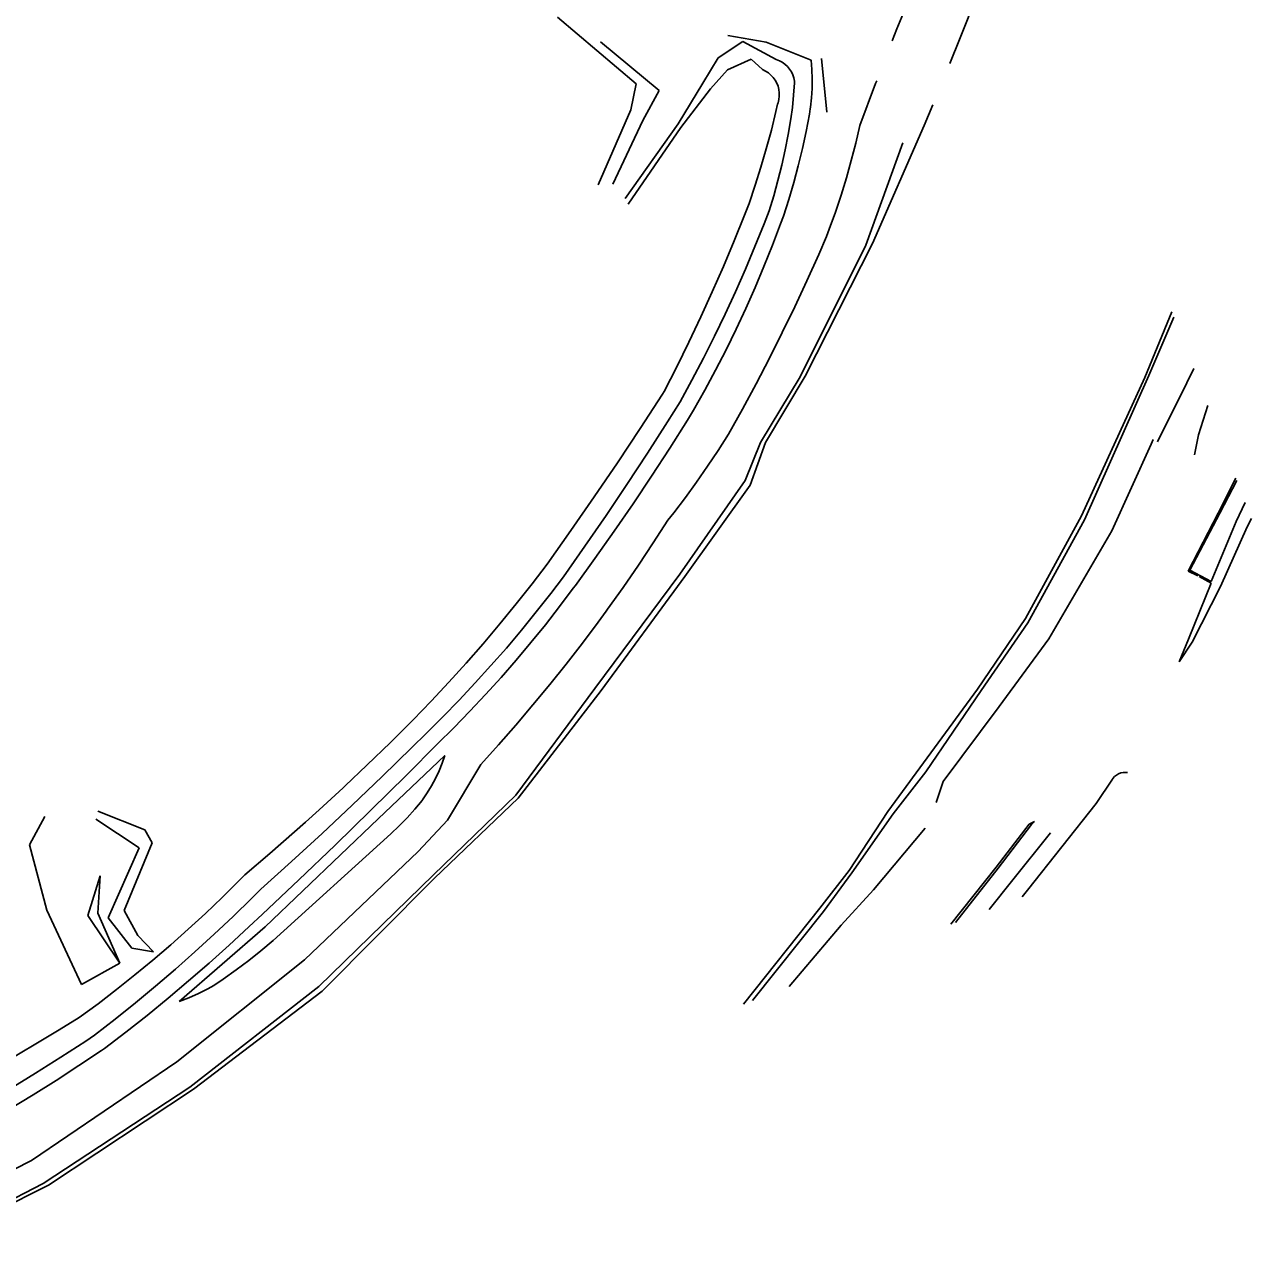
# Model space of a CAD drawing. Extents: x -540150 to -533593, y -1185082 to -1180066.
# Drawn here: x -535811.5 to -535576.1, y -1180670.3 to -1180434 of the extents above; entities that cross this region are included whole.
import ezdxf

# ---------------------------------------------------------------- set-up
doc = ezdxf.new("R2010")
doc.units = 0
doc.layers.add('Vrstva 14', color=7, linetype='Continuous')

msp = doc.modelspace()

# ---------------------------------------------------------------- linework, layer by layer
at = {"layer": 'Vrstva 14'}
for p, q in [((-535631.95, -1180436.51), (-535621.68, -1180410.24)), ((-535641.11, -1180427.47), (-535644.12, -1180434.76)), ((-535694.19, -1180445.32), (-535709.23, -1180432.55)), ((-535645.02, -1180437.1), (-535644.12, -1180434.76)), ((-535689.73, -1180446.6), (-535700.99, -1180437.29)), ((-535678.41, -1180440.37), (-535673.71, -1180437.23)), ((-535669.19, -1180437.35), (-535676.54, -1180436.08)), ((-535673.71, -1180437.23), (-535667.27, -1180440.67)), ((-535660.56, -1180440.78), (-535669.19, -1180437.35)), ((-535633.97, -1180441.41), (-535631.95, -1180436.51)), ((-535681.36, -1180445.24), (-535678.41, -1180440.37)), ((-535679.91, -1180446.3), (-535676.66, -1180442.63)), ((-535676.66, -1180442.63), (-535672.06, -1180440.62)), ((-535672.06, -1180440.62), (-535669.91, -1180442.62)), ((-535657.58, -1180450.81), (-535658.59, -1180440.46)), ((-535648.21, -1180445.3), (-535648, -1180444.78)), ((-535695.18, -1180450.34), (-535694.19, -1180445.32)), ((-535692.86, -1180452.38), (-535689.73, -1180446.6)), ((-535686.12, -1180453.02), (-535681.36, -1180445.24)), ((-535685.57, -1180453.72), (-535679.91, -1180446.3)), ((-535651.25, -1180453.34), (-535648.21, -1180445.3)), ((-535638.9, -1180453.36), (-535637.24, -1180449.34)), ((-535701.48, -1180464.71), (-535695.18, -1180450.34)), ((-535698.63, -1180464.61), (-535692.86, -1180452.38)), ((-535696.27, -1180467.37), (-535686.12, -1180453.02)), ((-535695.7, -1180468.43), (-535685.57, -1180453.72)), ((-535662.26, -1180457.78), (-535661.55, -1180454.49)), ((-535648.82, -1180475.95), (-535638.9, -1180453.36)), ((-535650.1, -1180476.31), (-535642.97, -1180456.66)), ((-535673.37, -1180470.53), (-535672.5, -1180468.29)), ((-535654.84, -1180466.68), (-535655.92, -1180469.96)), ((-535675.35, -1180475.46), (-535673.37, -1180470.53)), ((-535677.41, -1180480.36), (-535675.35, -1180475.46)), ((-535659.12, -1180478.08), (-535657.62, -1180474.61)), ((-535669.63, -1180480.39), (-535667.99, -1180476.32)), ((-535662.7, -1180501.54), (-535650.1, -1180476.31)), ((-535661.75, -1180501.44), (-535648.82, -1180475.95)), ((-535661.38, -1180483.11), (-535659.12, -1180478.08)), ((-535679.55, -1180485.24), (-535677.41, -1180480.36)), ((-535681.75, -1180490.07), (-535679.55, -1180485.24)), ((-535677.09, -1180489.53), (-535675.11, -1180485.24)), ((-535663.71, -1180488.11), (-535661.38, -1180483.11)), ((-535674.98, -1180492.41), (-535673.12, -1180488.44)), ((-535666.12, -1180493.07), (-535663.71, -1180488.11)), ((-535591.36, -1180489.08), (-535596.52, -1180501.69)), ((-535684.03, -1180494.88), (-535681.75, -1180490.07)), ((-535595.75, -1180501.28), (-535590.97, -1180490.09)), ((-535668.59, -1180497.99), (-535666.12, -1180493.07)), ((-535686.38, -1180499.65), (-535684.03, -1180494.88)), ((-535671.14, -1180502.88), (-535668.59, -1180497.99)), ((-535688.81, -1180504.38), (-535686.38, -1180499.65)), ((-535670.27, -1180514.17), (-535662.7, -1180501.54)), ((-535669.35, -1180514.15), (-535661.75, -1180501.44)), ((-535596.52, -1180501.69), (-535608.7, -1180528.25)), ((-535608.13, -1180528.96), (-535595.75, -1180501.28)), ((-535587.16, -1180499.98), (-535588.51, -1180502.71)), ((-535673.76, -1180507.74), (-535671.14, -1180502.88)), ((-535588.51, -1180502.71), (-535594.08, -1180514.03)), ((-535693.41, -1180511.48), (-535689.12, -1180504.86)), ((-535689.12, -1180504.86), (-535688.81, -1180504.38)), ((-535688.14, -1180510.19), (-535685.72, -1180506.33)), ((-535684.3, -1180509.84), (-535683.13, -1180507.95)), ((-535676.45, -1180512.55), (-535673.76, -1180507.74)), ((-535586.23, -1180512.65), (-535584.44, -1180507.06)), ((-535692, -1180516.23), (-535688.14, -1180510.19)), ((-535687.72, -1180515.24), (-535684.3, -1180509.84)), ((-535697.77, -1180518.05), (-535693.41, -1180511.48)), ((-535595.35, -1180514.5), (-535594.94, -1180513.59)), ((-535587.01, -1180516.53), (-535586.23, -1180512.65)), ((-535691.21, -1180520.59), (-535687.72, -1180515.24)), ((-535673.24, -1180521.43), (-535670.27, -1180514.17)), ((-535672.28, -1180522.31), (-535669.35, -1180514.15)), ((-535602.89, -1180531.13), (-535595.35, -1180514.5)), ((-535702.2, -1180524.58), (-535697.77, -1180518.05)), ((-535695.93, -1180522.22), (-535692, -1180516.23)), ((-535694.76, -1180525.91), (-535691.21, -1180520.59)), ((-535699.93, -1180528.17), (-535695.93, -1180522.22)), ((-535685.76, -1180539.44), (-535673.24, -1180521.43)), ((-535684.81, -1180539.86), (-535672.28, -1180522.31)), ((-535579.08, -1180521), (-535582.5, -1180527.68)), ((-535582.12, -1180527.72), (-535578.91, -1180521.44)), ((-535706.7, -1180531.06), (-535702.2, -1180524.58)), ((-535698.39, -1180531.17), (-535694.76, -1180525.91)), ((-535582.5, -1180527.68), (-535588.2, -1180538.84)), ((-535587.88, -1180538.67), (-535582.12, -1180527.72)), ((-535577.29, -1180525.65), (-535579.02, -1180529.34)), ((-535704, -1180534.07), (-535699.93, -1180528.17)), ((-535690.88, -1180533.41), (-535688.1, -1180529.08)), ((-535608.7, -1180528.25), (-535619.42, -1180547.91)), ((-535619.02, -1180548.78), (-535608.13, -1180528.96)), ((-535579.02, -1180529.34), (-535583.81, -1180540.81)), ((-535576.1, -1180528.76), (-535576.91, -1180530.35)), ((-535711.26, -1180537.5), (-535706.7, -1180531.06)), ((-535702.07, -1180536.4), (-535698.39, -1180531.17)), ((-535614.99, -1180551.8), (-535602.89, -1180531.13)), ((-535576.91, -1180530.35), (-535582.02, -1180541.76)), ((-535708.13, -1180539.93), (-535704, -1180534.07)), ((-535693.74, -1180537.69), (-535690.88, -1180533.41)), ((-535705.83, -1180541.57), (-535702.07, -1180536.4)), ((-535714.13, -1180541.25), (-535711.26, -1180537.5)), ((-535702.11, -1180561.35), (-535685.76, -1180539.44)), ((-535696.66, -1180541.94), (-535693.74, -1180537.69)), ((-535588.2, -1180538.84), (-535586.4, -1180539.76)), ((-535583.81, -1180540.81), (-535587.88, -1180538.67)), ((-535700.85, -1180561.71), (-535684.81, -1180539.86)), ((-535699.64, -1180546.13), (-535696.66, -1180541.94)), ((-535588.15, -1180551.87), (-535583.81, -1180541.14)), ((-535582.02, -1180541.76), (-535587.46, -1180552.43)), ((-535586.12, -1180539.89), (-535583.81, -1180541.14)), ((-535711.58, -1180549.11), (-535708.87, -1180545.63)), ((-535723.55, -1180552.75), (-535720.34, -1180548.97)), ((-535704.47, -1180552.64), (-535701.44, -1180548.59)), ((-535619.42, -1180547.91), (-535628.63, -1180561.46)), ((-535627.93, -1180561.74), (-535619.02, -1180548.78)), ((-535722.03, -1180556.96), (-535719.07, -1180553.58)), ((-535707.57, -1180556.65), (-535704.47, -1180552.64)), ((-535624.49, -1180564.82), (-535614.99, -1180551.8)), ((-535589.94, -1180556.23), (-535588.15, -1180551.87)), ((-535587.46, -1180552.43), (-535589.94, -1180556.23)), ((-535720.09, -1180559.23), (-535717.19, -1180555.91)), ((-535710.73, -1180560.6), (-535707.57, -1180556.65)), ((-535713.96, -1180564.51), (-535710.73, -1180560.6)), ((-535717.25, -1180581.81), (-535702.11, -1180561.35)), ((-535716.83, -1180582.38), (-535700.85, -1180561.71)), ((-535628.63, -1180561.46), (-535645.86, -1180584.95)), ((-535638.58, -1180577.33), (-535627.93, -1180561.74)), ((-535717.24, -1180568.36), (-535713.96, -1180564.51)), ((-535635.26, -1180579.21), (-535624.49, -1180564.82)), ((-535741.3, -1180571.68), (-535736.95, -1180567.35)), ((-535737.21, -1180572.67), (-535734.48, -1180569.96)), ((-535720.59, -1180572.16), (-535717.24, -1180568.36)), ((-535745.82, -1180576.06), (-535741.3, -1180571.68)), ((-535742.9, -1180578.22), (-535737.21, -1180572.67)), ((-535738.26, -1180578), (-535732.28, -1180571.99)), ((-535724, -1180575.91), (-535720.59, -1180572.16)), ((-535730.85, -1180574.23), (-535743.67, -1180586.33)), ((-535749.99, -1180580), (-535745.82, -1180576.06)), ((-535730.37, -1180586.62), (-535724, -1180575.91)), ((-535644.87, -1180585.38), (-535638.58, -1180577.33)), ((-535748.65, -1180583.71), (-535742.9, -1180578.22)), ((-535745.05, -1180584.71), (-535738.26, -1180578)), ((-535636.6, -1180583.24), (-535635.26, -1180579.21)), ((-535602.73, -1180578.71), (-535605.89, -1180583.38)), ((-535755.02, -1180584.64), (-535750.39, -1180580.38)), ((-535750.39, -1180580.38), (-535749.99, -1180580)), ((-535733.05, -1180597.12), (-535717.25, -1180581.81)), ((-535754.44, -1180589.15), (-535748.65, -1180583.71)), ((-535732.83, -1180597.73), (-535716.83, -1180582.38)), ((-535605.89, -1180583.38), (-535619.07, -1180600.01)), ((-535810.61, -1180591.35), (-535807.62, -1180585.89)), ((-535797.88, -1180586.43), (-535789.56, -1180591.91)), ((-535788.42, -1180588.46), (-535797.48, -1180584.89)), ((-535743.67, -1180586.33), (-535765.38, -1180607.04)), ((-535751.95, -1180591.43), (-535745.05, -1180584.71)), ((-535736.02, -1180592.59), (-535730.37, -1180586.62)), ((-535645.86, -1180584.95), (-535653.31, -1180596.28)), ((-535652.78, -1180596.68), (-535644.87, -1180585.38)), ((-535617.7, -1180586.84), (-535618.73, -1180587.37)), ((-535618.28, -1180587.47), (-535617.7, -1180586.84)), ((-535787.02, -1180590.95), (-535788.42, -1180588.46)), ((-535764.44, -1180592.99), (-535759.7, -1180588.85)), ((-535763.85, -1180609.7), (-535741.27, -1180589.2)), ((-535760.3, -1180594.52), (-535754.44, -1180589.15)), ((-535648.59, -1180599.96), (-535638.7, -1180588.12)), ((-535618.73, -1180587.37), (-535625.1, -1180595.65)), ((-535624.7, -1180595.81), (-535618.28, -1180587.47)), ((-535614.88, -1180589.34), (-535614.63, -1180589.05)), ((-535807.23, -1180603.87), (-535810.61, -1180591.35)), ((-535792.39, -1180603.95), (-535787.02, -1180590.95)), ((-535758.88, -1180598.05), (-535751.95, -1180591.43)), ((-535621.89, -1180598.05), (-535614.88, -1180589.34)), ((-535789.56, -1180591.91), (-535795.47, -1180605.32)), ((-535769.23, -1180597.07), (-535764.44, -1180592.99)), ((-535757.79, -1180613.42), (-535736.02, -1180592.59)), ((-535766.21, -1180599.84), (-535760.3, -1180594.52)), ((-535653.31, -1180596.28), (-535658.91, -1180603.5)), ((-535625.1, -1180595.65), (-535633.77, -1180606.58)), ((-535632.87, -1180606.23), (-535624.7, -1180595.81)), ((-535797.01, -1180597.27), (-535799.41, -1180604.92)), ((-535797.47, -1180604.42), (-535797.01, -1180597.27)), ((-535765.87, -1180604.62), (-535758.88, -1180598.05)), ((-535755.04, -1180618.5), (-535733.05, -1180597.12)), ((-535754.42, -1180619.43), (-535732.83, -1180597.73)), ((-535658.2, -1180604.1), (-535652.78, -1180596.68)), ((-535626.39, -1180603.73), (-535621.89, -1180598.05)), ((-535767.94, -1180601.57), (-535766.21, -1180599.84)), ((-535654.79, -1180606.76), (-535648.59, -1180599.96)), ((-535619.07, -1180600.01), (-535620.1, -1180601.32)), ((-535776.84, -1180604.51), (-535773.6, -1180601.42)), ((-535771.52, -1180605.06), (-535767.94, -1180601.57)), ((-535800.62, -1180618.14), (-535807.23, -1180603.87)), ((-535799.41, -1180604.92), (-535793.26, -1180614.05)), ((-535793.26, -1180614.05), (-535797.47, -1180604.42)), ((-535795.47, -1180605.32), (-535790.95, -1180611.16)), ((-535789.82, -1180608.73), (-535792.39, -1180603.95)), ((-535775.15, -1180608.5), (-535771.52, -1180605.06)), ((-535768.48, -1180607.1), (-535765.87, -1180604.62)), ((-535765.38, -1180607.04), (-535781.87, -1180621.42)), ((-535772.28, -1180610.61), (-535768.48, -1180607.1)), ((-535786.77, -1180611.84), (-535789.82, -1180608.73)), ((-535778.84, -1180611.87), (-535775.15, -1180608.5)), ((-535790.95, -1180611.16), (-535786.77, -1180611.84)), ((-535786.9, -1180613.44), (-535783.49, -1180610.52)), ((-535782.59, -1180615.19), (-535778.84, -1180611.87)), ((-535776.13, -1180614.06), (-535772.28, -1180610.61)), ((-535793.26, -1180614.05), (-535800.62, -1180618.14)), ((-535786.38, -1180618.44), (-535782.59, -1180615.19)), ((-535782.28, -1180632.95), (-535757.79, -1180613.42)), ((-535780.04, -1180617.45), (-535776.13, -1180614.06)), ((-535784, -1180620.78), (-535780.04, -1180617.45)), ((-535790.23, -1180621.64), (-535786.38, -1180618.44)), ((-535779.8, -1180637.81), (-535755.04, -1180618.5)), ((-535779.1, -1180638.19), (-535754.42, -1180619.43)), ((-535794.13, -1180624.77), (-535790.23, -1180621.64)), ((-535788.01, -1180624.05), (-535784, -1180620.78)), ((-535804.92, -1180626.83), (-535801.03, -1180624.48)), ((-535792.07, -1180627.26), (-535788.01, -1180624.05)), ((-535820.65, -1180636.27), (-535804.92, -1180626.83)), ((-535798.08, -1180627.84), (-535794.13, -1180624.77)), ((-535804.59, -1180632.1), (-535799.79, -1180628.98)), ((-535799.79, -1180628.98), (-535798.08, -1180627.84)), ((-535796.18, -1180630.4), (-535792.07, -1180627.26)), ((-535801.1, -1180633.7), (-535796.76, -1180630.8)), ((-535796.76, -1180630.8), (-535796.18, -1180630.4)), ((-535810.21, -1180651.89), (-535782.28, -1180632.95)), ((-535809.43, -1180635.16), (-535804.59, -1180632.1)), ((-535805.48, -1180636.55), (-535801.1, -1180633.7)), ((-535814.31, -1180638.15), (-535809.43, -1180635.16)), ((-535809.91, -1180639.32), (-535805.48, -1180636.55)), ((-535807.96, -1180656.32), (-535779.8, -1180637.81)), ((-535806.97, -1180656.6), (-535779.1, -1180638.19)), ((-535814.4, -1180642.03), (-535809.91, -1180639.32)), ((-535835.48, -1180664.82), (-535810.21, -1180651.89)), ((-535834.02, -1180669.77), (-535807.96, -1180656.32)), ((-535833.93, -1180670.29), (-535806.97, -1180656.6))]:
    msp.add_line(p, q, dxfattribs=at)
for points in [[(-535669.91, -1180442.62), (-535669.33, -1180442.9), (-535668.79, -1180443.25), (-535668.29, -1180443.66), (-535667.86, -1180444.13), (-535667.48, -1180444.65), (-535667.17, -1180445.21), (-535666.93, -1180445.81), (-535666.77, -1180446.43), (-535666.69, -1180447.07), (-535666.69, -1180447.71), (-535666.77, -1180448.35), (-535666.93, -1180448.97), (-535667.02, -1180449.23)], [(-535667.27, -1180440.67), (-535666.67, -1180440.9), (-535666.11, -1180441.21), (-535665.6, -1180441.58), (-535665.13, -1180442.01), (-535664.72, -1180442.5), (-535664.38, -1180443.04), (-535664.11, -1180443.61), (-535663.91, -1180444.22), (-535663.78, -1180444.84), (-535663.76, -1180445.12)], [(-535660.56, -1180440.78), (-535660.42, -1180442.59), (-535660.37, -1180444.41), (-535660.4, -1180446.22), (-535660.51, -1180448.03), (-535660.69, -1180449.84), (-535660.74, -1180450.17)], [(-535663.76, -1180445.12), (-535664.15, -1180449.88), (-535664.47, -1180452.08)], [(-535668.22, -1180454.24), (-535667.35, -1180450.67), (-535667.02, -1180449.23)], [(-535666.21, -1180460.97), (-535665.55, -1180458.02), (-535664.97, -1180455.06), (-535664.47, -1180452.08)], [(-535661.55, -1180454.49), (-535660.91, -1180451.19), (-535660.74, -1180450.17)], [(-535670.21, -1180461.31), (-535669.18, -1180457.79), (-535668.22, -1180454.24)], [(-535651.25, -1180453.34), (-535652.03, -1180456.71), (-535652.89, -1180460.05)], [(-535663.92, -1180464.3), (-535663.05, -1180461.05), (-535662.26, -1180457.78)], [(-535672.5, -1180468.29), (-535671.31, -1180464.81), (-535670.21, -1180461.31)], [(-535668.66, -1180469.69), (-535667.76, -1180466.8), (-535666.95, -1180463.9), (-535666.21, -1180460.97)], [(-535652.89, -1180460.05), (-535653.82, -1180463.38), (-535654.84, -1180466.68)], [(-535665.89, -1180470.74), (-535664.86, -1180467.53), (-535663.92, -1180464.3)], [(-535671.37, -1180476.56), (-535669.61, -1180472.18), (-535668.66, -1180469.69)], [(-535667.99, -1180476.32), (-535666.43, -1180472.22), (-535665.89, -1180470.74)], [(-535655.92, -1180469.96), (-535657.09, -1180473.21), (-535657.62, -1180474.61)], [(-535675.11, -1180485.24), (-535673.2, -1180480.92), (-535671.37, -1180476.56)], [(-535673.12, -1180488.44), (-535671.34, -1180484.43), (-535669.63, -1180480.39)], [(-535681.26, -1180498), (-535679.14, -1180493.78), (-535677.09, -1180489.53)], [(-535678.91, -1180500.26), (-535676.91, -1180496.35), (-535674.98, -1180492.41)], [(-535685.72, -1180506.33), (-535683.45, -1180502.19), (-535681.26, -1180498)], [(-535683.13, -1180507.95), (-535680.98, -1180504.12), (-535678.91, -1180500.26)], [(-535676.45, -1180512.55), (-535678.42, -1180515.66), (-535680.45, -1180518.72)], [(-535680.45, -1180518.72), (-535682.55, -1180521.74), (-535684.72, -1180524.71)], [(-535684.72, -1180524.71), (-535686.95, -1180527.64), (-535688.1, -1180529.08)], [(-535720.34, -1180548.97), (-535717.21, -1180545.13), (-535714.13, -1180541.25)], [(-535713.32, -1180546.65), (-535710.54, -1180543.11), (-535708.13, -1180539.93)], [(-535708.87, -1180545.63), (-535706.22, -1180542.1), (-535705.83, -1180541.57)], [(-535719.07, -1180553.58), (-535716.16, -1180550.14), (-535713.32, -1180546.65)], [(-535701.44, -1180548.59), (-535699.91, -1180546.49), (-535699.64, -1180546.13)], [(-535717.19, -1180555.91), (-535714.36, -1180552.53), (-535711.58, -1180549.11)], [(-535730.13, -1180560.16), (-535726.81, -1180556.48), (-535723.55, -1180552.75)], [(-535728.14, -1180563.57), (-535725.05, -1180560.29), (-535722.03, -1180556.96)], [(-535736.95, -1180567.35), (-535733.51, -1180563.78), (-535730.13, -1180560.16)], [(-535726.07, -1180565.72), (-535723.05, -1180562.51), (-535720.09, -1180559.23)], [(-535734.48, -1180569.96), (-535731.28, -1180566.79), (-535728.14, -1180563.57)], [(-535732.28, -1180571.99), (-535729.14, -1180568.88), (-535726.07, -1180565.72)], [(-535735.14, -1180582.72), (-535734.24, -1180581.39), (-535733.42, -1180580.03), (-535732.66, -1180578.62), (-535731.98, -1180577.17), (-535731.37, -1180575.7), (-535730.85, -1180574.23)], [(-535599.89, -1180577.44), (-535600.69, -1180577.46), (-535601.16, -1180577.55), (-535601.6, -1180577.72), (-535602.01, -1180577.96), (-535602.37, -1180578.26), (-535602.68, -1180578.63), (-535602.72, -1180578.69), (-535602.73, -1180578.71)], [(-535741.27, -1180589.2), (-535739.67, -1180587.69), (-535738.13, -1180586.13), (-535736.65, -1180584.51), (-535735.23, -1180582.83), (-535735.14, -1180582.72)], [(-535759.7, -1180588.85), (-535757.59, -1180586.96), (-535755.02, -1180584.64)], [(-535773.6, -1180601.42), (-535770.41, -1180598.27), (-535769.23, -1180597.07)], [(-535783.49, -1180610.52), (-535780.14, -1180607.55), (-535776.84, -1180604.51)], [(-535673.59, -1180621.89), (-535658.91, -1180603.5)], [(-535671.86, -1180621.23), (-535658.2, -1180604.1)], [(-535654.79, -1180606.76), (-535664.8, -1180618.51)], [(-535763.85, -1180609.7), (-535766.16, -1180611.65), (-535768.52, -1180613.53), (-535770.94, -1180615.35)], [(-535793.86, -1180619.09), (-535790.36, -1180616.29), (-535786.9, -1180613.44)], [(-535770.94, -1180615.35), (-535773.4, -1180617.11), (-535775.18, -1180618.32)], [(-535801.03, -1180624.48), (-535797.42, -1180621.82), (-535793.86, -1180619.09)], [(-535781.87, -1180621.42), (-535780.01, -1180620.68), (-535778.18, -1180619.86), (-535776.39, -1180618.97), (-535775.18, -1180618.32)]]:
    msp.add_lwpolyline(points, dxfattribs=at)

doc.saveas('drawing.dxf')
